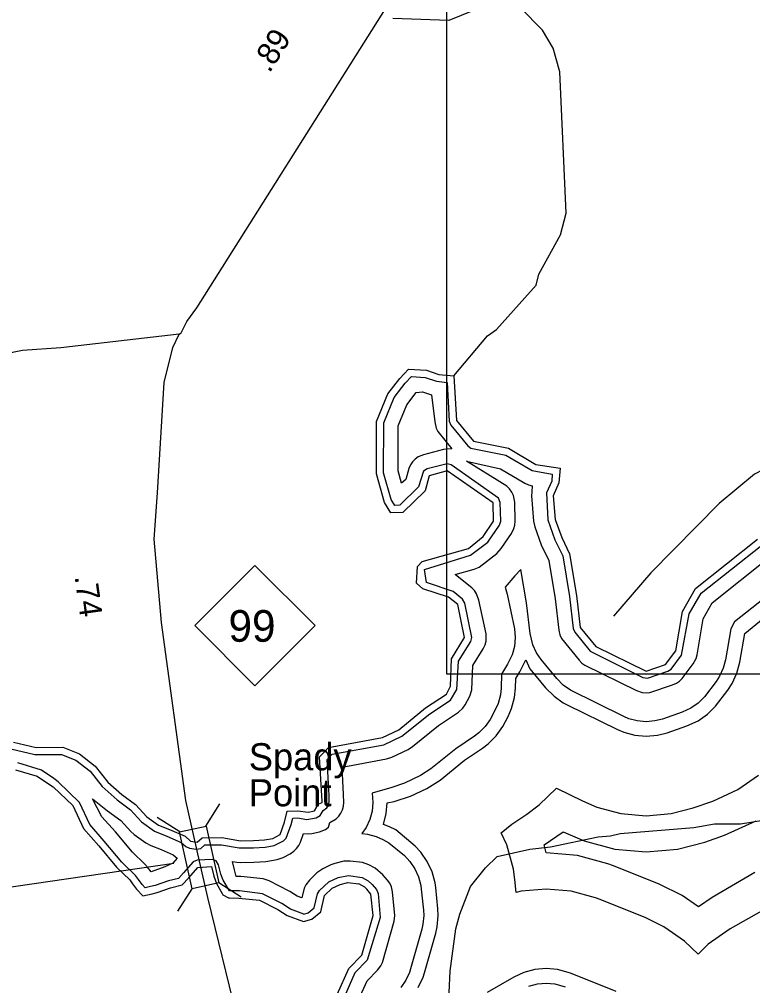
# Model space of a CAD drawing. Extents: x 2532689 to 2764727, y 536648 to 732970.
# Drawn here: x 2691332 to 2695390, y 645754 to 651101 of the extents above; entities that cross this region are included whole.
import ezdxf

# ---------------------------------------------------------------- set-up
doc = ezdxf.new("R2010")
doc.units = 0
for name, color, linetype in [('Exist Hydrographic Buffer Line', 7, 'Continuous'), ('Exist Hydrographic Creek Double Shore', 7, 'Continuous'), ('Exist Hydrographic Creek Single Shore', 7, 'Continuous'), ('Exist Hydrographic Point Label', 7, 'Continuous'), ('Exist Road Primary NC Attributed', 7, 'Continuous'), ('Exist Road Primary NC Mileage Hundredths English Label', 7, 'Continuous'), ('Exist Road Primary NC Shield CELL', 7, 'Continuous'), ('Exist Road Primary NC Shield Number Label', 7, 'Continuous'), ('Exist Road Primary NC Structure Standard Bridge CELL', 7, 'Continuous'), ('Exist Road Primary NC Structure Standard Bridge Number Label', 7, 'Continuous'), ('Exist Road Secondary Type 51 Attributed', 7, 'Continuous'), ('Exist Utilities Electrical Transmission Line', 7, 'Continuous'), ('Map Preparation Inset Cut Line', 7, 'Continuous')]:
    doc.layers.add(name, color=color, linetype=linetype)

msp = doc.modelspace()

# ---------------------------------------------------------------- linework, layer by layer
at = {"layer": 'Exist Hydrographic Buffer Line'}
for points in [[(2693828.1, 648135.6), (2693924, 648208.6), (2693989.2, 648301.7), (2693996, 648324.1), (2693993.1, 648427), (2693983.9, 648451.5), (2693721.9, 648635.5), (2693699.1, 648642.7), (2693589.6, 648614.2), (2693569.3, 648601.4), (2693541.2, 648513.8), (2693437, 648412.2), (2693410, 648411.1), (2693390.1, 648443.9), (2693348, 648592.4), (2693349.1, 648867.9), (2693407.1, 649009.4), (2693467.6, 649088.2), (2693502.2, 649124.5), (2693578.1, 649120), (2693639.8, 649098.3), (2693699.1, 649092.4), (2693711, 648878.4), (2693720, 648855.3), (2693814.1, 648740.9), (2693831.3, 648728.7), (2694023.5, 648690.2), (2694169.9, 648604.4), (2694281, 648584.4), (2694277.7, 648545.9), (2694249.7, 648481.6), (2694257.2, 648331.3), (2694295.4, 648220.8), (2694338.6, 648131.9), (2694375.6, 647907), (2694396.3, 647731.4), (2694405.1, 647710.8), (2694491, 647605.8), (2694782.4, 647458.8), (2694807.2, 647455.3), (2694921, 647494.1), (2694938.8, 647506.2), (2694996, 647582.3), (2695039.3, 647811)], [(2693447.5, 648534.1), (2693428, 648603.3), (2693429, 648852), (2693477, 648969.1), (2693528.3, 649036), (2693562.3, 649040.9), (2693613.4, 649022.9), (2693631.2, 648873.9), (2693638.4, 648839.6), (2693647, 648820.6), (2693724.5, 648724.7), (2693699.1, 648722.7), (2693678.4, 648720.9), (2693568.5, 648691.4), (2693540, 648679.7), (2693522.7, 648667.7), (2693508, 648652.8), (2693496.1, 648635.7), (2693487.3, 648616.8), (2693470, 648556), (2693447.5, 648534.1)], [(2692791.3, 646463.3), (2692830.9, 646484.2), (2692852, 646498.4), (2692866.8, 646513.2), (2692878.9, 646530.3), (2692887.7, 646549.3), (2692904.3, 646596.3), (2692929.9, 646593.8), (2692950.7, 646595.6), (2692994.1, 646606), (2693025.7, 646618.6), (2693042.9, 646630.6), (2693050.9, 646658.1), (2693085.4, 646676.9), (2693100.1, 646691.7), (2693112, 646708.8), (2693120.8, 646727.7), (2693126.4, 646748), (2693128, 646768.8), (2693125.8, 646811.7), (2693119, 646964.2), (2693363.6, 647009), (2693393.8, 647018.8), (2693483.8, 647061.8), (2693508.2, 647077.2), (2693651.5, 647194.5), (2693761.8, 647268.2), (2693787.1, 647290.8), (2693799.2, 647308), (2693824.4, 647355.6), (2693836.3, 647390.7), (2693842, 647526.8), (2693898, 647617.4), (2693908.9, 647639.6), (2693914.4, 647659.8), (2693916, 647680.6), (2693914.4, 647701.5), (2693875.6, 647887.5), (2693862.1, 647923), (2693850, 647940.1), (2693835.2, 647954.9), (2693781.7, 647997.5), (2693744.6, 648028.8), (2693849.8, 648058.7), (2693877.1, 648070.1), (2693974.1, 648146.2), (2693998.5, 648172.6), (2694055.5, 648256.9), (2694068.8, 648283.1), (2694074.3, 648303.3), (2694076, 648324.1), (2694073.1, 648429.4), (2694065.7, 648466.9), (2694057.1, 648485.8), (2694045, 648502.9), (2694030.3, 648517.8), (2693806.1, 648656.7), (2693994.8, 648614.3), (2694129.3, 648535.4), (2694149, 648526.2), (2694169.3, 648520.8), (2694167.8, 648486.3), (2694166, 648465.5), (2694177.5, 648324.6), (2694184, 648294.1), (2694220.1, 648193.8), (2694261.5, 648107.4), (2694296.4, 647895.7), (2694316.9, 647722), (2694323.3, 647695.1), (2694332.1, 647676.1), (2694429.3, 647555.1), (2694444.9, 647539.3), (2694462.1, 647527.3), (2694747.1, 647387), (2694779.3, 647376.5), (2694800, 647374.7), (2694820.9, 647376.5), (2694947, 647418.4), (2694968.2, 647428)], [(2695039.3, 647811), (2695104.1, 647925.8), (2695439.8, 648192.6)], [(2691286.2, 647064.1), (2691417.5, 647033.3), (2691565.1, 647033.3), (2691645.1, 647002.2), (2691723.8, 646940.5), (2691790.7, 646855.7), (2691873.1, 646781.9), (2691947.7, 646727.5), (2692008.4, 646661.7), (2692079.6, 646609.6), (2692147.9, 646582.3), (2692227.8, 646547.1), (2692253.7, 646524), (2692273.4, 646514.4), (2692310.7, 646509), (2692336.3, 646513.9), (2692359.1, 646533.2), (2692450.1, 646533.5), (2692549.2, 646516.2), (2692628.3, 646517.2), (2692691.9, 646520.6), (2692743.1, 646530.2), (2692793.6, 646555), (2692809.6, 646570.3), (2692837.1, 646645.5), (2692845.9, 646681.1), (2692871.9, 646682.4), (2692923.6, 646674.3), (2692975.1, 646683.7), (2692996.4, 646696.8), (2693012.8, 646723.1), (2693033.9, 646738.2), (2693045.6, 646755.1), (2693047.6, 646779.7), (2693046, 646807.4), (2693035.1, 647006), (2693063, 647035.3), (2693349.3, 647087.7), (2693449.3, 647134.1), (2693603.7, 647258.8), (2693717.3, 647334.7), (2693753.6, 647392.9), (2693762.9, 647550.8), (2693830.1, 647659.6), (2693836.1, 647680.6), (2693797.3, 647871.2), (2693783.8, 647893.6), (2693732.1, 647935), (2693584.9, 647985.7), (2693575, 648057.4), (2693828.1, 648135.6)], [(2694968.2, 647428), (2694985.4, 647440), (2695000.1, 647454.8), (2695060, 647534.3), (2695076.8, 647565.3), (2695082.4, 647585.6), (2695115.8, 647783.9), (2695166, 647872.9), (2695485.3, 648126.5)], [(2695576.3, 647994.5), (2695290.1, 647767.1), (2695269.2, 647729.6), (2695239.9, 647557.8), (2695227.1, 647510.6), (2695206.6, 647466.4), (2695187.8, 647438.1), (2695122.6, 647351.9), (2695088.1, 647317.4), (2695048.1, 647289.4), (2694999.3, 647267.2), (2694891.3, 647229.9), (2694848.6, 647219), (2694800, 647214.7), (2694751.6, 647219), (2694704.3, 647231.6), (2694676.6, 647243.4), (2694382.1, 647388.7), (2694342.1, 647416.7), (2694305.6, 647453.7), (2694219.5, 647558.6), (2694193.7, 647596.1), (2694173.2, 647640.4), (2694158, 647703.1), (2694137.9, 647873.3), (2694107.8, 648057.8), (2694074.1, 648021.3), (2694021, 647958.7), (2694032.1, 647920.1), (2694071.9, 647729.2), (2694076.2, 647680.6), (2694071.9, 647632), (2694059.2, 647584.9), (2694034.1, 647533.1), (2694000.5, 647478.9), (2693997.9, 647402.3), (2693993.8, 647363), (2693981, 647315.8), (2693965.9, 647281), (2693937.6, 647227.9), (2693909.7, 647187.9), (2693875, 647153.4), (2693850.6, 647135.2), (2693746.9, 647065.7), (2693609.3, 646953.3), (2693552.9, 646917.5), (2693462.9, 646874.5), (2693392.5, 646851.6), (2693285.5, 646820.3), (2693287.1, 646793.1), (2693288.2, 646768.8), (2693283.9, 646720.2), (2693271.1, 646673.1), (2693250.6, 646628.8), (2693228.3, 646596.9), (2693258.6, 646593), (2693305.8, 646580.4), (2693342.9, 646563.8), (2693377, 646545.5), (2693463.7, 646473.8), (2693492.6, 646440.9), (2693520.7, 646400.9), (2693541.2, 646356.7), (2693553.9, 646309.6), (2693556.6, 646289.3), (2693568.7, 646171.6), (2693570.1, 646143.2), (2693565.8, 646094.6), (2693559.7, 646067), (2693497.5, 645847.8), (2693491.2, 645828.2), (2693470.7, 645784), (2693442.6, 645744)], [(2693540, 645744), (2693566.4, 645800.8), (2693574.6, 645826), (2693636.6, 646045.1), (2693644.5, 646080.7), (2693650.1, 646143.2), (2693648.4, 646179.7), (2693636.3, 646297.4), (2693632.7, 646323.4), (2693616.5, 646384), (2693589.8, 646440.9), (2693553.9, 646492.3), (2693523.4, 646526.9), (2693414.9, 646615.9), (2693380.9, 646634.2), (2693346.4, 646645.7), (2693362.6, 646706.3), (2693367.9, 646765.8), (2693406.9, 646772.9), (2693497.5, 646802.3), (2693587.5, 646845.4), (2693659.9, 646891.3), (2693794.6, 647001.4), (2693895.1, 647068.6), (2693926.5, 647092.2), (2693970.8, 647136.5), (2694006.9, 647187.9), (2694036.6, 647243.7), (2694056.3, 647288.4), (2694072.5, 647349.1), (2694077.8, 647399.7), (2694079.9, 647454.9), (2694102, 647491), (2694134.4, 647557.5), (2694157.6, 647507.9), (2694243.5, 647403), (2694290.7, 647355.4), (2694342.1, 647319.4), (2694363.3, 647308.1), (2694641.3, 647171.5), (2694676.8, 647156.4), (2694737.7, 647140.2), (2694800, 647134.7), (2694862.6, 647140.2), (2694917.3, 647154.3), (2695025.4, 647191.5), (2695088.1, 647220.1), (2695139.6, 647256.1), (2695183.9, 647300.5), (2695252, 647390.1), (2695275.9, 647426.4), (2695302.4, 647483.3), (2695318.6, 647543.9), (2695345.7, 647702.5), (2695621.9, 647928.4)], [(2692678.5, 646263.2), (2692550.6, 646278.9), (2692495.6, 646279.7), (2692459.6, 646337.3), (2692446.6, 646372.1), (2692433.9, 646423.6), (2692420.8, 646444.6), (2692402.1, 646453.4), (2692316.4, 646448.3), (2692293.7, 646439), (2692240.8, 646378.1), (2692212.3, 646348.2), (2692157.9, 646333.8), (2692083.9, 646308), (2692059.1, 646302.5), (2692029.1, 646295.8), (2692011.5, 646314.6), (2691991.8, 646341.6), (2691976, 646363.6), (2691899.3, 646438.1), (2691802.6, 646554.4), (2691721.8, 646645.3), (2691665.6, 646768.7), (2691546.7, 646883.2), (2691523.1, 646899.9), (2691454.8, 646947), (2691324.4, 646987.6)], [(2695511.3, 646208.1), (2695264.7, 646068.7), (2695143.9, 645984.9), (2695087.9, 645928.9), (2695013.5, 646000.4), (2694899.1, 646080.4), (2694798, 646129.7), (2694546, 646231.2), (2694520.5, 646240.8), (2694386.2, 646276.9), (2694247.2, 646289.1), (2694108.2, 646276.9), (2694081.3, 646269.8), (2694074.1, 646342.1), (2694065.9, 646399.9), (2694029.8, 646534.6), (2693999.1, 646600.3), (2694056.7, 646647.3), (2694139.5, 646702.8), (2694209.3, 646755.1), (2694304.6, 646846.8), (2694447.5, 646776.6), (2694526.7, 646742.9), (2694661.2, 646706.8), (2694800, 646694.7), (2694939, 646706.8), (2695060.6, 646738.3), (2695168.7, 646775.4), (2695308.1, 646839.1), (2695422.3, 646919.1)], [(2692061.8, 646385.1), (2692041.2, 646410.1), (2692026.7, 646426.9), (2691958, 646492.8), (2691864.1, 646605.7), (2691789.6, 646689.5), (2691737.6, 646787.8), (2691820, 646722), (2691894.4, 646667.5), (2691949.6, 646607.5), (2691967.8, 646591.3), (2692032.8, 646544.6), (2692060.3, 646529.8), (2692117.5, 646508.2), (2692183.8, 646479), (2692205.9, 646459.4), (2692181.3, 646431.7), (2692137.4, 646411.1), (2692061.8, 646385.1)], [(2695401.6, 646380.6), (2695166.4, 646242.8), (2695089.5, 646190.2), (2694999.1, 646253.6), (2694872.6, 646315.3), (2694620.6, 646416.7), (2694589.2, 646428.7), (2694420.9, 646473.9), (2694247.2, 646489), (2694236.5, 646532.8), (2694341.5, 646605.8), (2694458.2, 646555), (2694626.3, 646509.8), (2694800.2, 646494.7), (2694973.9, 646509.9), (2695125.6, 646549.2), (2695233.7, 646586.4), (2695408.2, 646665.9)], [(2693209.6, 645676.1), (2693256.2, 645780.5), (2693314.2, 645840.4), (2693332, 645864), (2693340.9, 645882.9), (2693405.7, 646110.5), (2693410.2, 646143.2), (2693397.7, 646273.1), (2693390.9, 646302), (2693382.1, 646320.9), (2693370.2, 646338.1), (2693344.1, 646367.3), (2693301.1, 646404.6), (2693267, 646422.9), (2693231, 646435.5), (2693163.7, 646443.9), (2693128.4, 646442.9), (2693078.2, 646430.6), (2693056, 646422.8), (2693011.3, 646401.8), (2692978.1, 646378.8), (2692937.3, 646338.7), (2692917.6, 646313.1), (2692908.8, 646294.2), (2692895.1, 646240.4), (2692868.8, 646250.3), (2692828.8, 646276.3), (2692714.6, 646334.7), (2692681.4, 646345.6), (2692558.6, 646358.4), (2692532.1, 646359), (2692523.3, 646395.7), (2692511.4, 646441.6), (2692535.4, 646437.4), (2692558.4, 646435.7), (2692630.2, 646437.2), (2692696.2, 646440.6), (2692758.5, 646451.7), (2692791.3, 646463.3)], [(2692906.6, 646150.6), (2692931.4, 646157.7), (2692963.8, 646184.8), (2692982.8, 646262.6), (2692993.5, 646281.7), (2693045.4, 646329.4), (2693097.3, 646353), (2693153.9, 646364.4), (2693229.1, 646352.5), (2693263.2, 646334.2), (2693284.3, 646314.2), (2693308.9, 646286.6), (2693317.9, 646265), (2693328.6, 646132.3), (2693256.8, 645896.1), (2693188.9, 645826), (2693130.7, 645695.4)], [(2692906.6, 646150.6), (2692832.5, 646178.5), (2692785.4, 646209.1), (2692678.5, 646263.2)], [(2694633.7, 645721.5), (2694381.7, 645823), (2694309.5, 645843.5), (2694247.2, 645849.1), (2694184.7, 645843.5), (2694124, 645827.3), (2694068.2, 645801.4), (2693920.1, 645716.6)], [(2694151.4, 645752.2), (2694198.6, 645764.8), (2694247.2, 645769), (2694295.6, 645764.8), (2694351.6, 645748.8)]]:
    msp.add_lwpolyline(points, dxfattribs=at)
at = {"layer": 'Exist Hydrographic Creek Double Shore'}
for points in [[(2693817, 648174.1), (2693899, 648239.8), (2693956, 648324.1), (2693953.2, 648425.8), (2693699.1, 648602.7), (2693600.1, 648575.7), (2693577.1, 648492.7), (2693454.1, 648372.8), (2693388, 648370.1), (2693353, 648427.8), (2693308.1, 648586.9), (2693309.1, 648875.9), (2693372, 649029.5), (2693437, 649114.2), (2693486, 649165.5), (2693586.1, 649159.6), (2693653, 649136.1), (2693737, 649129.6)], [(2693737, 649129.6), (2693751, 648880.7), (2693845.1, 648766.3), (2694038, 648728.1), (2694190, 648638.9), (2694324.1, 648618.1), (2694317.1, 648535.8), (2694286.2, 648465.5), (2694297, 648334.7), (2694333.1, 648234.3), (2694377, 648144.2)], [(2694377, 648144.2), (2694415.1, 647912.6), (2694436, 647736.2), (2694522.2, 647631.2), (2694800, 647494.7), (2694908.1, 647531.9), (2694964.1, 647606.4), (2695001.2, 647824.6), (2695073.1, 647952.3), (2695417, 648225.6)], [(2693008.1, 646768.8), (2693007.7, 646777.4), (2693006, 646805.2), (2692994.1, 647021.1), (2693018.5, 647046.7), (2693043.1, 647072.3), (2693342.1, 647127), (2693432.1, 647170.1), (2693580.2, 647291), (2693695, 647367.9), (2693718.2, 647411.6), (2693723.1, 647562.8), (2693796.1, 647680.6), (2693777, 647771.8), (2693758.1, 647863), (2693707.1, 647903.6), (2693564.2, 647950.4), (2693530.1, 647981.9), (2693536.1, 648074.1), (2693561.1, 648101.3), (2693817, 648174.1)], [(2691300.4, 647101.6), (2691426.5, 647072.2), (2691572.3, 647073.3), (2691665, 647037.3), (2691752.3, 646969.1), (2691822, 646880.4), (2691899.6, 646812), (2691974.6, 646757.5), (2692037.8, 646688.8), (2692102.8, 646642.1), (2692163, 646619.3), (2692249.8, 646581.1), (2692280.3, 646553.8), (2692316.4, 646548.5), (2692343.9, 646573.2), (2692453.6, 646573.5), (2692555.9, 646555.7), (2692627.7, 646557.2), (2692689.6, 646560.5), (2692735.3, 646569.5), (2692774.9, 646590.3), (2692799.3, 646658.9), (2692813.9, 646719.4), (2692873.8, 646722.6), (2692929.9, 646713.8), (2692965.6, 646722.5), (2692979.2, 646744.8), (2692990.4, 646761.3), (2693008.1, 646768.8)], [(2691311.7, 646949.6), (2691432, 646914.2), (2691500.3, 646866.9), (2691519.4, 646853.9), (2691629.1, 646752.2), (2691687.7, 646623.2), (2691771.8, 646528.9), (2691870, 646410.9), (2691943.6, 646340.3), (2691959.4, 646318.3), (2691980.5, 646289.1), (2692015.4, 646251.8), (2692067.9, 646263.5), (2692094.8, 646269.5), (2692168.2, 646295.1), (2692233.6, 646312.5), (2692270.7, 646351.3), (2692319.3, 646408.4), (2692395.2, 646414), (2692408.3, 646360.3), (2692423.1, 646320.5), (2692454.4, 646264.7), (2692458.3, 646257.2), (2692488.9, 646239.8), (2692494.8, 646239.7), (2692546.7, 646239), (2692660.7, 646227.5), (2692763.6, 646175.6), (2692814.3, 646142.6), (2692904.9, 646108.6), (2692950.7, 646121.5), (2692999.7, 646162.6), (2693021.6, 646253.2), (2693062.4, 646293.2), (2693107.1, 646314.2), (2693149.1, 646324.7), (2693210, 646317.3)], [(2693264.2, 645091.4), (2693266.6, 645143.4), (2693264, 645195), (2693253.1, 645215.7), (2693227.1, 645234.4), (2693200.2, 645325.3), (2693148.1, 645421.6), (2693085.2, 645606.3), (2693091.1, 645705), (2693155.1, 645848.8), (2693228.1, 645924), (2693290.2, 646143.2), (2693278.1, 646260.9), (2693254.3, 646287.6), (2693244.1, 646299), (2693210, 646317.3)]]:
    msp.add_lwpolyline(points, dxfattribs=at)
at = {"layer": 'Exist Hydrographic Creek Single Shore'}
for points in [[(2693972, 651201.2), (2693707.9, 651095.3), (2693398.9, 651105.8)], [(2693737, 649129.6), (2693923, 649350.6), (2693973, 649385.4), (2694192, 649630.7), (2694207, 649690.4), (2694327, 649908.7), (2694357.9, 650028.2), (2694323.1, 650811.5), (2694286, 650941.4), (2694226.1, 651040.8), (2694105.9, 651164)]]:
    msp.add_lwpolyline(points, dxfattribs=at)
at = {"layer": 'Exist Road Primary NC Attributed'}
for points in [[(2692216.3, 649359), (2692228.1, 649367.4), (2692258.7, 649430), (2692314.8, 649505.2), (2693750.2, 651781.3), (2693804.6, 651848.8), (2693825.9, 651883.2), (2694983, 652872.4), (2695118.2, 652995.7)], [(2692328.8, 646442.6), (2692254.3, 646779), (2692119.2, 647764.2), (2692078.6, 648225.6), (2692096.8, 648482.1), (2692134.5, 649091.1), (2692181.8, 649286.1), (2692216.3, 649359)], [(2692549.6, 645525.8), (2692516.2, 645668.9), (2692374.9, 646241.8), (2692328.8, 646442.6)]]:
    msp.add_lwpolyline(points, dxfattribs=at)
at = {"layer": 'Exist Road Primary NC Shield CELL'}
msp.add_lwpolyline([(2692302.6, 647747.1), (2692635.6, 648080.1), (2692968.6, 647747.1), (2692635.6, 647414.1)], close=True, dxfattribs=at)
at = {"layer": 'Exist Road Primary NC Structure Standard Bridge CELL'}
for p, q in [((2692363.7, 646637.2), (2692442.7, 646761.3)), ((2692220, 646605.3), (2692095.9, 646684.3)), ((2692210.1, 646166.5), (2692289.2, 646290.6)), ((2692560.2, 646244.2), (2692436.1, 646323.2))]:
    msp.add_line(p, q, dxfattribs=at)
msp.add_lwpolyline([(2692289.2, 646290.6), (2692219.3, 646605.2), (2692366.3, 646637.8), (2692436.1, 646323.2)], close=True, dxfattribs=at)
at = {"layer": 'Exist Road Primary NC Structure Standard Bridge Number Label'}
msp.add_line((2692187.1, 646431), (2690204.7, 646142), dxfattribs=at)
at = {"layer": 'Exist Road Secondary Type 51 Attributed'}
for points in [[(2697165.1, 650768.4), (2696761.1, 650551.8), (2696266.1, 650267.9), (2696231.6, 650225.6), (2696210.1, 650176.3), (2696527.6, 648927.2), (2695499.9, 648635.5), (2695399.1, 648585.1), (2695204.8, 648422.2), (2694825.9, 648039.5), (2694619.2, 647798.6)], [(2692216.3, 649359), (2691561.9, 649283.6), (2691350.1, 649268.8), (2691294.4, 649257.4), (2691059.7, 649190.1), (2690231.8, 648836.5), (2689076, 648211.5), (2689012.5, 648189.9), (2688952.8, 648180.6), (2688888.6, 648185.2), (2688104.5, 648275), (2687572.4, 648350.3), (2687376, 648368), (2685897.9, 648536.8)]]:
    msp.add_lwpolyline(points, dxfattribs=at)
at = {"layer": 'Exist Utilities Electrical Transmission Line'}
msp.add_lwpolyline([(2693704.5, 645598.4), (2693716.9, 645835), (2693747.5, 646069.7), (2693769.5, 646150.4), (2693828, 646303.8), (2693911.5, 646405.7), (2693976.3, 646469.1), (2694157.2, 646509.6), (2694270.9, 646522), (2694535.6, 646578.4), (2694603.7, 646583.8), (2694657.3, 646597.1), (2695064.9, 646628.7), (2695178.3, 646649.3), (2695322.4, 646650.6), (2695447.7, 646669.4)], dxfattribs=at)
at = {"layer": 'Map Preparation Inset Cut Line'}
msp.add_lwpolyline([(2693698.4, 668098.2), (2714365.1, 668098.2), (2714365.1, 647477.9), (2693698.4, 647477.9)], close=True, dxfattribs=at)

# ---------------------------------------------------------------- texts
at = {"layer": 'Exist Hydrographic Point Label'}
for s, p in [('Spady', (2692602.1, 646946.1)), ('Point', (2692602.1, 646746.9))]:
    msp.add_text(s, height=150, dxfattribs=at).set_placement(p)
at = {"layer": 'Exist Road Primary NC Mileage Hundredths English Label'}
for s, rotation, p in [('.89', 57.7624, (2692716.3, 650800)), ('.74', 277.8071, (2691638.1, 648018.3))]:
    msp.add_text(s, height=125, rotation=rotation, dxfattribs=at).set_placement(p)
at = {"layer": 'Exist Road Primary NC Shield Number Label'}
msp.add_text('99', height=175, dxfattribs=at).set_placement((2692489.7, 647657.4))

doc.saveas('drawing.dxf')
